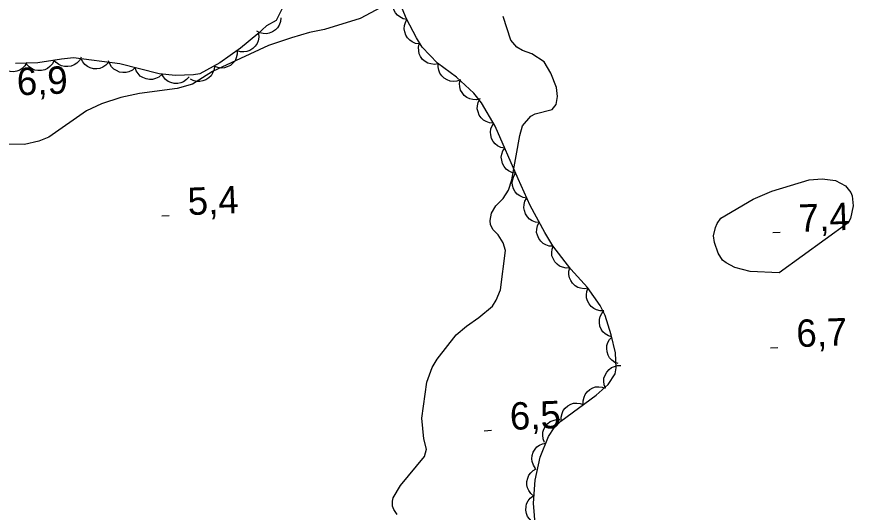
# Model space of a CAD drawing. Extents: x 336540 to 340074, y 5572036 to 5573747.
# Drawn here: x 337573.5 to 337665.1, y 5573040 to 5573094.3 of the extents above; entities that cross this region are included whole.
import ezdxf

# ---------------------------------------------------------------- set-up
doc = ezdxf.new("R2010")
doc.units = 0
for name, color, linetype in [('Niveau 2', 7, 'Continuous'), ('Niveau 3', 7, 'Continuous'), ('Niveau 44', 7, 'Continuous')]:
    doc.layers.add(name, color=color, linetype=linetype)

msp = doc.modelspace()

# ---------------------------------------------------------------- linework, layer by layer
at = {"layer": 'Niveau 2'}
for points in [[(337613.32, 5573095.33), (337611.07, 5573094.12), (337607.16, 5573092.92), (337605.53, 5573092.57), (337603.56, 5573092), (337601.05, 5573091.14), (337594.92, 5573088.29), (337592.7, 5573086.92), (337591.05, 5573086.45), (337586.9, 5573085.91), (337584.86, 5573085.46), (337582.74, 5573084.77), (337581.09, 5573083.99), (337576.98, 5573081.1), (337575.88, 5573080.66), (337574.3, 5573080.32), (337569.99, 5573080.39)], [(337629.75, 5573083.4), (337630.25, 5573083.67), (337632.11, 5573084.15), (337632.54, 5573084.69), (337632.69, 5573085.57), (337632.57, 5573086.55), (337631.96, 5573088.11), (337631.22, 5573089.35), (337629.89, 5573090.25), (337628.84, 5573090.6), (337628.22, 5573090.98), (337627.56, 5573091.74), (337626.73, 5573094.34)], [(337615.12, 5573039.78), (337614.76, 5573040.31), (337614.62, 5573040.68), (337614.6, 5573041.23), (337614.68, 5573041.6), (337615.48, 5573042.93), (337618.13, 5573046.13), (337618.35, 5573046.93), (337618.06, 5573048.05), (337617.84, 5573050.31), (337618.39, 5573054.25), (337618.95, 5573055.86), (337619.52, 5573056.77), (337621.58, 5573059.46), (337622.72, 5573060.42), (337624.08, 5573061.36), (337625.55, 5573062.61), (337625.97, 5573063.26), (337626.44, 5573064.4), (337626.98, 5573068.7), (337626.74, 5573069.52), (337626.2, 5573070.4), (337625.62, 5573070.97), (337625.36, 5573071.49), (337625.3, 5573071.99), (337625.46, 5573072.8), (337625.92, 5573073.58), (337626.72, 5573074.41), (337627.3, 5573075.31), (337627.69, 5573076.44), (337628.54, 5573081.28), (337628.86, 5573082.37), (337629.75, 5573083.4)], [(337656.94, 5573066.26), (337653.78, 5573066.39), (337652.11, 5573066.82), (337651.14, 5573067.33), (337650.76, 5573067.65), (337650.26, 5573068.4), (337649.86, 5573069.57), (337649.76, 5573070.29), (337649.97, 5573071.22), (337650.15, 5573071.64), (337650.57, 5573072.23), (337654.11, 5573074.31), (337656.16, 5573075.2), (337660.23, 5573076.45), (337661.67, 5573076.55), (337663.14, 5573076.36), (337664.21, 5573075.77), (337664.81, 5573075.04), (337664.94, 5573074.7), (337665.07, 5573073.58), (337664.77, 5573072.21), (337664.5, 5573071.72), (337656.94, 5573066.26)]]:
    msp.add_lwpolyline(points, dxfattribs=at)
at = {"layer": 'Niveau 3'}
for p, q in [((337589.36, 5573072.49), (337590.16, 5573072.53)), ((337656.27, 5573070.66), (337657.08, 5573070.69)), ((337656.02, 5573058.02), (337656.82, 5573058.06)), ((337624.64, 5573048.95), (337625.44, 5573048.99))]:
    msp.add_line(p, q, dxfattribs=at)
at = {"layer": 'Niveau 44'}
for points in [[(337617.86, 5573090.99), (337617.24, 5573091.98), (337616.15, 5573094.08), (337613.8, 5573099.69)], [(337616.18, 5573094.01), (337615.77, 5573094.09), (337615.41, 5573094.28), (337615.15, 5573094.47), (337614.93, 5573094.75), (337614.76, 5573095.08), (337614.67, 5573095.45), (337614.63, 5573095.78), (337614.7, 5573096.12), (337614.82, 5573096.47), (337615.02, 5573096.77)], [(337602.97, 5573096.1), (337601.86, 5573093.9), (337600.81, 5573093.3), (337599.86, 5573092.42), (337597.96, 5573090.86), (337595.71, 5573089.26), (337593.53, 5573088.06), (337592.83, 5573087.94), (337590.85, 5573087.88), (337589.07, 5573088.05), (337584.75, 5573089.16), (337579.67, 5573089.79), (337578.38, 5573089.67), (337575.78, 5573089.26), (337573.34, 5573089.18)], [(337602.38, 5573094.19), (337602.34, 5573093.78), (337602.2, 5573093.4), (337602.04, 5573093.11), (337601.79, 5573092.86), (337601.48, 5573092.65), (337601.12, 5573092.52), (337600.81, 5573092.44), (337600.45, 5573092.46), (337600.09, 5573092.55), (337599.77, 5573092.71)], [(337617.57, 5573091.35), (337617.15, 5573091.39), (337616.78, 5573091.56), (337616.5, 5573091.73), (337616.26, 5573091.99), (337616.06, 5573092.3), (337615.95, 5573092.67), (337615.88, 5573092.98), (337615.92, 5573093.34), (337616.02, 5573093.69), (337616.19, 5573094.01)], [(337599.94, 5573092.48), (337599.97, 5573092.07), (337599.89, 5573091.67), (337599.78, 5573091.36), (337599.58, 5573091.07), (337599.31, 5573090.81), (337598.98, 5573090.62), (337598.68, 5573090.49), (337598.33, 5573090.45), (337597.96, 5573090.48), (337597.62, 5573090.58)], [(337619.62, 5573089.15), (337619.21, 5573089.08), (337618.81, 5573089.13), (337618.49, 5573089.22), (337618.19, 5573089.4), (337617.91, 5573089.64), (337617.69, 5573089.96), (337617.54, 5573090.25), (337617.48, 5573090.59), (337617.47, 5573090.97), (337617.55, 5573091.32)], [(337597.6, 5573090.6), (337597.61, 5573090.19), (337597.5, 5573089.79), (337597.37, 5573089.49), (337597.14, 5573089.22), (337596.86, 5573088.98), (337596.52, 5573088.81), (337596.21, 5573088.7), (337595.86, 5573088.69), (337595.49, 5573088.74), (337595.15, 5573088.86)], [(337630.29, 5573038.32), (337630.04, 5573041.01), (337630.24, 5573043.53), (337630.77, 5573046.04), (337631.7, 5573048.32), (337632.33, 5573049.26), (337633.05, 5573050), (337636.92, 5573052.86), (337638.23, 5573054.01), (337639.01, 5573055.17), (337639.12, 5573055.85), (337639.05, 5573057.49), (337638.57, 5573059.46), (337637.91, 5573061.59), (337637.36, 5573062.67), (337635.95, 5573064.64), (337634.14, 5573066.65), (337632.18, 5573069.2), (337631.28, 5573070.66), (337629.7, 5573073.63), (337628.36, 5573076.54), (337625.87, 5573082.31), (337624.37, 5573084.87), (337623.52, 5573085.95), (337621.62, 5573087.7), (337619.56, 5573089.22), (337617.86, 5573090.99)], [(337574.57, 5573089.3), (337574.37, 5573088.93), (337574.08, 5573088.65), (337573.81, 5573088.45), (337573.48, 5573088.33), (337573.12, 5573088.26), (337572.74, 5573088.29), (337572.42, 5573088.34), (337572.1, 5573088.51), (337571.81, 5573088.73), (337571.58, 5573089.01)], [(337577.55, 5573089.54), (337577.37, 5573089.16), (337577.1, 5573088.86), (337576.85, 5573088.64), (337576.53, 5573088.5), (337576.17, 5573088.41), (337575.78, 5573088.42), (337575.46, 5573088.46), (337575.14, 5573088.6), (337574.83, 5573088.81), (337574.59, 5573089.07)], [(337580.53, 5573089.87), (337580.33, 5573089.5), (337580.04, 5573089.22), (337579.77, 5573089.02), (337579.44, 5573088.9), (337579.08, 5573088.84), (337578.7, 5573088.86), (337578.38, 5573088.92), (337578.07, 5573089.09), (337577.77, 5573089.31), (337577.54, 5573089.59)], [(337583.5, 5573089.31), (337583.23, 5573089), (337582.88, 5573088.78), (337582.58, 5573088.65), (337582.23, 5573088.6), (337581.87, 5573088.61), (337581.5, 5573088.72), (337581.2, 5573088.85), (337580.93, 5573089.08), (337580.69, 5573089.36), (337580.53, 5573089.68)], [(337586.44, 5573088.73), (337586.13, 5573088.45), (337585.76, 5573088.28), (337585.44, 5573088.18), (337585.09, 5573088.18), (337584.73, 5573088.24), (337584.38, 5573088.4), (337584.09, 5573088.56), (337583.86, 5573088.82), (337583.66, 5573089.13), (337583.53, 5573089.47)], [(337589.35, 5573087.98), (337589.03, 5573087.7), (337588.66, 5573087.53), (337588.35, 5573087.44), (337588, 5573087.43), (337587.63, 5573087.49), (337587.28, 5573087.65), (337587, 5573087.81), (337586.76, 5573088.08), (337586.56, 5573088.39), (337586.44, 5573088.73)], [(337595.11, 5573088.93), (337595.07, 5573088.51), (337594.92, 5573088.14), (337594.76, 5573087.85), (337594.5, 5573087.61), (337594.19, 5573087.4), (337593.83, 5573087.28), (337593.51, 5573087.2), (337593.16, 5573087.23), (337592.8, 5573087.32), (337592.48, 5573087.48)], [(337622.05, 5573087.38), (337621.65, 5573087.25), (337621.25, 5573087.23), (337620.92, 5573087.26), (337620.59, 5573087.39), (337620.28, 5573087.58), (337620.01, 5573087.85), (337619.81, 5573088.11), (337619.69, 5573088.44), (337619.62, 5573088.81), (337619.63, 5573089.17)], [(337592.34, 5573087.74), (337592.07, 5573087.42), (337591.73, 5573087.19), (337591.44, 5573087.05), (337591.09, 5573086.99), (337590.72, 5573086.99), (337590.35, 5573087.09), (337590.05, 5573087.21), (337589.77, 5573087.43), (337589.53, 5573087.71), (337589.35, 5573088.02)], [(337624.22, 5573085.31), (337623.81, 5573085.21), (337623.41, 5573085.24), (337623.08, 5573085.3), (337622.77, 5573085.47), (337622.48, 5573085.69), (337622.24, 5573086), (337622.07, 5573086.27), (337621.99, 5573086.61), (337621.96, 5573086.98), (337622.01, 5573087.34)], [(337625.67, 5573082.65), (337625.25, 5573082.68), (337624.87, 5573082.82), (337624.58, 5573082.98), (337624.33, 5573083.22), (337624.12, 5573083.53), (337623.98, 5573083.88), (337623.9, 5573084.2), (337623.92, 5573084.55), (337624, 5573084.91), (337624.15, 5573085.24)], [(337626.9, 5573079.92), (337626.49, 5573079.99), (337626.13, 5573080.18), (337625.86, 5573080.37), (337625.65, 5573080.65), (337625.47, 5573080.98), (337625.38, 5573081.35), (337625.34, 5573081.67), (337625.4, 5573082.02), (337625.52, 5573082.37), (337625.71, 5573082.67)], [(337628.09, 5573077.16), (337627.68, 5573077.24), (337627.32, 5573077.43), (337627.05, 5573077.62), (337626.83, 5573077.9), (337626.66, 5573078.22), (337626.57, 5573078.59), (337626.52, 5573078.92), (337626.59, 5573079.26), (337626.71, 5573079.61), (337626.9, 5573079.92)], [(337629.33, 5573074.43), (337628.92, 5573074.5), (337628.55, 5573074.68), (337628.28, 5573074.86), (337628.06, 5573075.13), (337627.87, 5573075.45), (337627.77, 5573075.82), (337627.72, 5573076.15), (337627.78, 5573076.49), (337627.89, 5573076.85), (337628.08, 5573077.16)], [(337630.7, 5573071.76), (337630.28, 5573071.8), (337629.91, 5573071.96), (337629.62, 5573072.13), (337629.38, 5573072.39), (337629.18, 5573072.7), (337629.06, 5573073.06), (337628.99, 5573073.38), (337629.02, 5573073.73), (337629.12, 5573074.09), (337629.29, 5573074.41)], [(337632.2, 5573069.17), (337631.78, 5573069.18), (337631.4, 5573069.32), (337631.11, 5573069.47), (337630.85, 5573069.71), (337630.63, 5573070.01), (337630.49, 5573070.36), (337630.4, 5573070.68), (337630.41, 5573071.03), (337630.48, 5573071.39), (337630.63, 5573071.72)], [(337634.03, 5573066.79), (337633.62, 5573066.76), (337633.22, 5573066.86), (337632.91, 5573066.98), (337632.63, 5573067.19), (337632.38, 5573067.47), (337632.2, 5573067.8), (337632.08, 5573068.11), (337632.06, 5573068.46), (337632.09, 5573068.83), (337632.2, 5573069.17)], [(337636.03, 5573064.55), (337635.62, 5573064.49), (337635.21, 5573064.56), (337634.9, 5573064.65), (337634.6, 5573064.84), (337634.33, 5573065.1), (337634.13, 5573065.42), (337633.98, 5573065.71), (337633.93, 5573066.06), (337633.94, 5573066.43), (337634.02, 5573066.78)], [(337637.76, 5573062.1), (337637.35, 5573062.09), (337636.96, 5573062.2), (337636.65, 5573062.33), (337636.38, 5573062.55), (337636.14, 5573062.84), (337635.97, 5573063.18), (337635.86, 5573063.49), (337635.85, 5573063.84), (337635.89, 5573064.21), (337636.02, 5573064.54)], [(337638.65, 5573059.22), (337638.25, 5573059.34), (337637.91, 5573059.56), (337637.66, 5573059.78), (337637.47, 5573060.08), (337637.33, 5573060.42), (337637.28, 5573060.8), (337637.27, 5573061.13), (337637.37, 5573061.47), (337637.53, 5573061.8), (337637.76, 5573062.08)], [(337639.34, 5573056.3), (337638.95, 5573056.44), (337638.63, 5573056.69), (337638.39, 5573056.92), (337638.22, 5573057.23), (337638.11, 5573057.58), (337638.08, 5573057.97), (337638.09, 5573058.29), (337638.21, 5573058.62), (337638.39, 5573058.95), (337638.63, 5573059.21)], [(337637.95, 5573053.6), (337637.8, 5573053.98), (337637.76, 5573054.39), (337637.77, 5573054.72), (337637.89, 5573055.05), (337638.07, 5573055.37), (337638.33, 5573055.65), (337638.58, 5573055.86), (337638.91, 5573056), (337639.27, 5573056.08), (337639.63, 5573056.09)], [(337635.51, 5573051.82), (337635.49, 5573052.23), (337635.59, 5573052.63), (337635.72, 5573052.93), (337635.94, 5573053.21), (337636.21, 5573053.45), (337636.56, 5573053.63), (337636.86, 5573053.74), (337637.21, 5573053.76), (337637.58, 5573053.72), (337637.92, 5573053.6)], [(337633.1, 5573050.03), (337633.08, 5573050.45), (337633.18, 5573050.85), (337633.31, 5573051.15), (337633.53, 5573051.43), (337633.8, 5573051.67), (337634.14, 5573051.84), (337634.45, 5573051.96), (337634.8, 5573051.98), (337635.17, 5573051.94), (337635.51, 5573051.82)], [(337631.27, 5573047.67), (337631.11, 5573048.06), (337631.07, 5573048.47), (337631.09, 5573048.8), (337631.2, 5573049.13), (337631.38, 5573049.45), (337631.64, 5573049.73), (337631.89, 5573049.94), (337632.22, 5573050.08), (337632.58, 5573050.16), (337632.94, 5573050.17)], [(337630.27, 5573044.82), (337630.04, 5573045.17), (337629.92, 5573045.56), (337629.87, 5573045.88), (337629.92, 5573046.23), (337630.02, 5573046.59), (337630.23, 5573046.91), (337630.43, 5573047.17), (337630.72, 5573047.37), (337631.05, 5573047.52), (337631.41, 5573047.6)], [(337630.1, 5573041.78), (337629.78, 5573042.05), (337629.54, 5573042.38), (337629.4, 5573042.68), (337629.33, 5573043.02), (337629.33, 5573043.39), (337629.42, 5573043.76), (337629.54, 5573044.07), (337629.75, 5573044.35), (337630.03, 5573044.6), (337630.34, 5573044.78)], [(337630.25, 5573038.8), (337629.88, 5573039), (337629.6, 5573039.29), (337629.4, 5573039.55), (337629.28, 5573039.88), (337629.21, 5573040.25), (337629.24, 5573040.63), (337629.3, 5573040.95), (337629.46, 5573041.26), (337629.69, 5573041.55), (337629.97, 5573041.78)]]:
    msp.add_lwpolyline(points, dxfattribs=at)

# ---------------------------------------------------------------- texts
at = {"layer": 'Niveau 3'}
for s, p in [('6,9    ', (337573.53, 5573085.69)), ('5,4    ', (337592.24, 5573072.57)), ('7,4    ', (337659.15, 5573070.73)), ('6,7    ', (337658.89, 5573058.1)), ('6,5    ', (337627.52, 5573049.03))]:
    msp.add_text(s, height=2.9999, rotation=2.27627, dxfattribs=at).set_placement(p)

doc.saveas('drawing.dxf')
